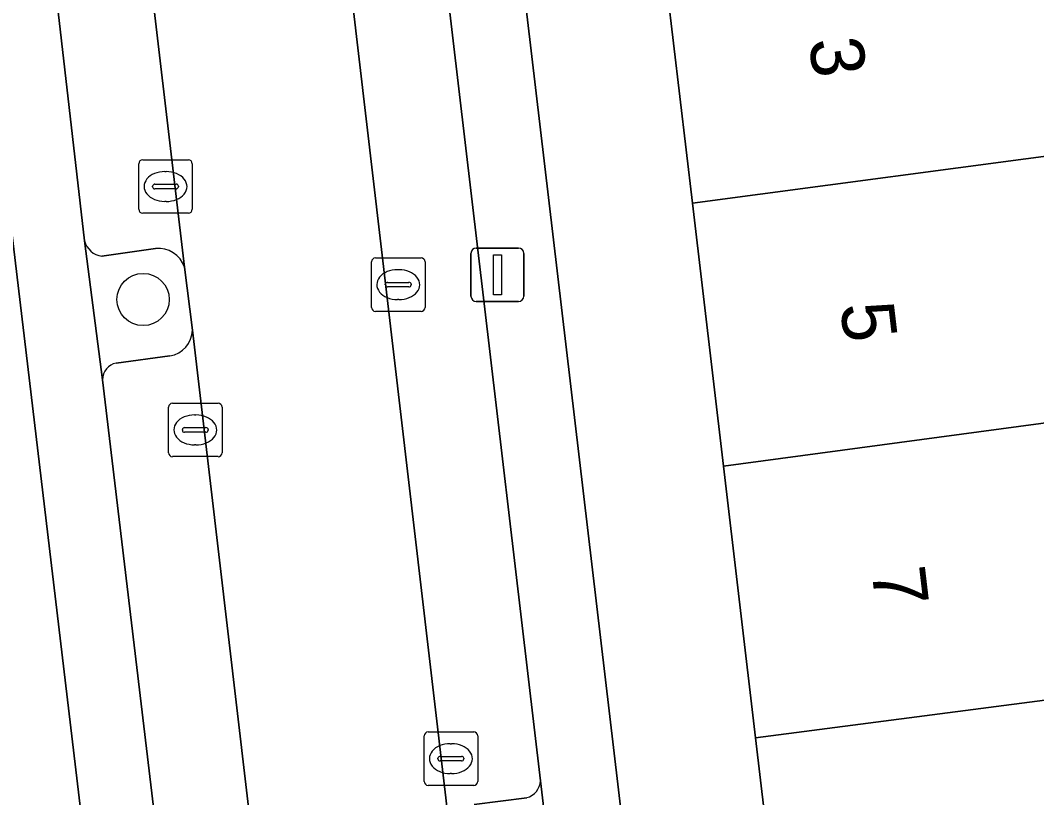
# Model space of a CAD drawing. Extents: x 162250 to 162661, y 380743 to 381606.
# Drawn here: x 162446.47 to 162465.47, y 381087 to 381101.54 of the extents above; entities that cross this region are included whole.
import ezdxf

# ---------------------------------------------------------------- set-up
doc = ezdxf.new("R2010")
doc.units = 0
for name, color, linetype in [('IMGEO_Boom', 7, 'Continuous'), ('IMGEO_Erf', 7, 'Continuous'), ('IMGEO_Groenvoorziening', 7, 'Continuous'), ('IMGEO_Kolk', 7, 'Continuous'), ('IMGEO_Lichtmast', 7, 'Continuous'), ('IMGEO_Pand', 7, 'Continuous'), ('IMGEO_Pand_nummerreeks', 7, 'Continuous'), ('IMGEO_Parkeervlak_open', 7, 'Continuous'), ('IMGEO_Rijbaan_lokaal_open', 7, 'Continuous'), ('IMGEO_Voetpad_open', 7, 'Continuous')]:
    doc.layers.add(name, color=color, linetype=linetype)

msp = doc.modelspace()

# ---------------------------------------------------------------- linework, layer by layer
at = {"layer": 'IMGEO_Boom'}
msp.add_circle((162448.769, 381096.32), 0.489, dxfattribs=at)
at = {"layer": 'IMGEO_Erf'}
for points in [[(162465.473, 381043.58), (162464.907, 381048.38), (162464.312, 381053.418), (162463.71, 381058.519), (162463.144, 381063.31), (162462.543, 381068.404), (162461.968, 381073.281), (162461.397, 381078.111), (162460.795, 381083.216), (162460.216, 381088.123), (162459.616, 381093.204), (162459.036, 381098.119), (162458.446, 381103.113), (162457.866, 381108.03), (162455.21, 381107.834), (162462.62, 381045.107), (162467.864, 381000)], [(162457.834, 381000), (162450.879, 381059.205), (162445.423, 381105.014)]]:
    msp.add_lwpolyline(points, dxfattribs=at)
at = {"layer": 'IMGEO_Groenvoorziening'}
for points in [[(162447.671, 381097.419), (162448.012, 381094.82)], [(162449.002, 381097.274), (162448, 381097.131)], [(162449.689, 381095.749), (162449.542, 381096.926)], [(162448.264, 381095.132), (162449.268, 381095.266)], [(162456.488, 381084.828), (162456.195, 381087.318)], [(162455.94, 381087.003), (162454.957, 381086.876)]]:
    msp.add_lwpolyline(points, dxfattribs=at)
for centre, radius, start, end in [((162448.049, 381097.518), 0.391, 194.7572, 262.8463), ((162449.053, 381096.76), 0.516, 18.7367, 95.6642), ((162449.189, 381095.759), 0.5, 279.0424, 358.8044), ((162448.33, 381094.821), 0.318, 102.0465, 180.0984), ((162455.852, 381087.335), 0.343, 284.8564, 357.1616)]:
    msp.add_arc(centre, radius, start, end, dxfattribs=at)
at = {"layer": 'IMGEO_Kolk'}
for p, q in [((162448.762, 381098.933), (162449.614, 381098.933)), ((162448.687, 381098.007), (162448.687, 381098.859)), ((162449.688, 381098.859), (162449.688, 381098.007)), ((162449.175, 381098.713), (162449.2, 381098.713)), ((162448.946, 381098.427), (162448.946, 381098.439)), ((162449.384, 381098.39), (162448.986, 381098.39)), ((162448.989, 381098.476), (162449.387, 381098.476)), ((162449.43, 381098.439), (162449.43, 381098.427)), ((162449.198, 381098.153), (162449.173, 381098.153)), ((162449.614, 381097.933), (162448.762, 381097.933)), ((162453.112, 381097.098), (162453.964, 381097.098)), ((162453.037, 381096.172), (162453.037, 381097.024)), ((162453.525, 381096.878), (162453.55, 381096.878)), ((162454.038, 381097.024), (162454.038, 381096.172)), ((162453.296, 381096.592), (162453.296, 381096.604)), ((162453.734, 381096.555), (162453.336, 381096.555)), ((162453.339, 381096.641), (162453.737, 381096.641)), ((162453.78, 381096.604), (162453.78, 381096.592)), ((162453.548, 381096.318), (162453.523, 381096.318)), ((162453.964, 381096.098), (162453.112, 381096.098)), ((162449.318, 381094.381), (162450.17, 381094.381)), ((162449.243, 381093.455), (162449.243, 381094.307)), ((162450.244, 381094.307), (162450.244, 381093.455)), ((162449.731, 381094.161), (162449.756, 381094.161)), ((162449.502, 381093.875), (162449.502, 381093.887)), ((162449.94, 381093.838), (162449.542, 381093.838)), ((162449.545, 381093.924), (162449.943, 381093.924)), ((162449.986, 381093.887), (162449.986, 381093.875)), ((162449.754, 381093.601), (162449.729, 381093.601)), ((162450.17, 381093.381), (162449.318, 381093.381)), ((162454.021, 381087.307), (162454.021, 381088.159)), ((162454.096, 381088.233), (162454.948, 381088.233)), ((162455.022, 381088.159), (162455.022, 381087.307)), ((162454.509, 381088.013), (162454.534, 381088.013)), ((162454.28, 381087.727), (162454.28, 381087.739)), ((162454.323, 381087.776), (162454.721, 381087.776)), ((162454.764, 381087.739), (162454.764, 381087.727)), ((162454.718, 381087.69), (162454.32, 381087.69)), ((162454.532, 381087.453), (162454.507, 381087.453)), ((162454.948, 381087.233), (162454.096, 381087.233))]:
    msp.add_line(p, q, dxfattribs=at)
for points in [[(162448.762, 381098.933), (162449.614, 381098.933)], [(162448.687, 381098.007), (162448.687, 381098.859)], [(162449.688, 381098.859), (162449.688, 381098.007)], [(162449.614, 381097.933), (162448.762, 381097.933)], [(162453.112, 381097.098), (162453.964, 381097.098)], [(162453.037, 381096.172), (162453.037, 381097.024)], [(162454.038, 381097.024), (162454.038, 381096.172)], [(162453.964, 381096.098), (162453.112, 381096.098)], [(162449.318, 381094.381), (162450.17, 381094.381)], [(162449.243, 381093.455), (162449.243, 381094.307)], [(162450.244, 381094.307), (162450.244, 381093.455)], [(162450.17, 381093.381), (162449.318, 381093.381)], [(162454.021, 381087.307), (162454.021, 381088.159)], [(162454.096, 381088.233), (162454.948, 381088.233)], [(162455.022, 381088.159), (162455.022, 381087.307)], [(162454.948, 381087.233), (162454.096, 381087.233)]]:
    msp.add_lwpolyline(points, dxfattribs=at)
for centre, radius, start, end in [((162448.764, 381098.857), 0.0765, 91.552, 178.448), ((162448.764, 381098.857), 0.0765, 91.552, 178.448), ((162449.612, 381098.857), 0.0765, 1.552, 88.448), ((162449.612, 381098.857), 0.0765, 1.552, 88.448), ((162448.986, 381098.436), 0.0403, 85.8775, 175.7526), ((162448.983, 381098.426), 0.0366, 178.938, 274.7102), ((162449.387, 381098.433), 0.043, 264.8664, 352.4533), ((162449.391, 381098.438), 0.0386, 1.7309, 96.639), ((162448.764, 381098.009), 0.0765, 181.552, 268.448), ((162448.764, 381098.009), 0.0765, 181.552, 268.448), ((162449.612, 381098.009), 0.0765, 271.552, 358.448), ((162449.612, 381098.009), 0.0765, 271.552, 358.448), ((162453.114, 381097.022), 0.0765, 91.552, 178.448), ((162453.114, 381097.022), 0.0765, 91.552, 178.448), ((162453.962, 381097.022), 0.0765, 1.552, 88.448), ((162453.962, 381097.022), 0.0765, 1.552, 88.448), ((162453.336, 381096.601), 0.0403, 85.8775, 175.7526), ((162453.333, 381096.591), 0.0366, 178.938, 274.7102), ((162453.737, 381096.598), 0.043, 264.8664, 352.4533), ((162453.741, 381096.603), 0.0386, 1.7309, 96.639), ((162453.114, 381096.174), 0.0765, 181.552, 268.448), ((162453.114, 381096.174), 0.0765, 181.552, 268.448), ((162453.962, 381096.174), 0.0765, 271.552, 358.448), ((162453.962, 381096.174), 0.0765, 271.552, 358.448), ((162449.32, 381094.305), 0.0765, 91.552, 178.448), ((162449.32, 381094.305), 0.0765, 91.552, 178.448), ((162450.168, 381094.305), 0.0765, 1.552, 88.448), ((162450.168, 381094.305), 0.0765, 1.552, 88.448), ((162449.542, 381093.884), 0.0403, 85.8775, 175.7526), ((162449.539, 381093.874), 0.0366, 178.938, 274.7102), ((162449.943, 381093.881), 0.043, 264.8664, 352.4533), ((162449.947, 381093.886), 0.0386, 1.7309, 96.639), ((162449.32, 381093.457), 0.0765, 181.552, 268.448), ((162449.32, 381093.457), 0.0765, 181.552, 268.448), ((162450.168, 381093.457), 0.0765, 271.552, 358.448), ((162450.168, 381093.457), 0.0765, 271.552, 358.448), ((162454.098, 381088.157), 0.0765, 91.552, 178.448), ((162454.098, 381088.157), 0.0765, 91.552, 178.448), ((162454.946, 381088.157), 0.0765, 1.552, 88.448), ((162454.946, 381088.157), 0.0765, 1.552, 88.448), ((162454.32, 381087.736), 0.0403, 85.8775, 175.7526), ((162454.317, 381087.726), 0.0366, 178.938, 274.7102), ((162454.721, 381087.733), 0.043, 264.8664, 352.4533), ((162454.725, 381087.738), 0.0386, 1.7309, 96.639), ((162454.098, 381087.309), 0.0765, 181.552, 268.448), ((162454.098, 381087.309), 0.0765, 181.552, 268.448), ((162454.946, 381087.309), 0.0765, 271.552, 358.448), ((162454.946, 381087.309), 0.0765, 271.552, 358.448)]:
    msp.add_arc(centre, radius, start, end, dxfattribs=at)
for centre, major_axis, ratio, start_param, end_param in [((162449.174, 381098.433), (-0.387, 0.002), 0.722429, 4.712389, 7.853982), ((162449.199, 381098.433), (-0.39, 0.002), 0.717154, 1.570796, 4.712389), ((162453.524, 381096.598), (-0.387, 0.002), 0.722429, 4.712389, 7.853982), ((162453.549, 381096.598), (-0.39, 0.002), 0.717154, 1.570796, 4.712389), ((162449.73, 381093.881), (-0.387, 0.002), 0.722429, 4.712389, 7.853982), ((162449.755, 381093.881), (-0.39, 0.002), 0.717154, 1.570796, 4.712389), ((162454.508, 381087.733), (-0.387, 0.002), 0.722429, 4.712389, 7.853982), ((162454.533, 381087.733), (-0.39, 0.002), 0.717154, 1.570796, 4.712389)]:
    msp.add_ellipse(centre, major_axis=major_axis, ratio=ratio, start_param=start_param, end_param=end_param, dxfattribs=at)
at = {"layer": 'IMGEO_Lichtmast'}
for p, q in [((162454.996, 381097.282), (162455.786, 381097.282)), ((162455.786, 381097.282), (162454.996, 381097.282)), ((162454.896, 381096.382), (162454.896, 381097.182)), ((162454.896, 381097.182), (162454.896, 381096.382)), ((162455.886, 381097.182), (162455.886, 381096.382)), ((162455.886, 381096.382), (162455.886, 381097.182)), ((162455.786, 381096.282), (162454.996, 381096.282)), ((162454.996, 381096.282), (162455.786, 381096.282))]:
    msp.add_line(p, q, dxfattribs=at)
msp.add_lwpolyline([(162455.316, 381097.157), (162455.466, 381097.157), (162455.466, 381096.407), (162455.316, 381096.407), (162455.316, 381097.157)], dxfattribs=at)
for centre, start, end in [((162454.996, 381097.182), 90, 180), ((162454.996, 381097.182), 90, 180), ((162455.786, 381097.182), 0, 90), ((162455.786, 381097.182), 360, 90), ((162454.996, 381096.382), 180, 270), ((162454.996, 381096.382), 180, 270), ((162455.786, 381096.382), 270, 0), ((162455.786, 381096.382), 270, 0)]:
    msp.add_arc(centre, 0.1, start, end, dxfattribs=at)
at = {"layer": 'IMGEO_Pand'}
for points in [[(162466.532, 381099.118), (162466.261, 381101.409), (162471.726, 381102.055), (162471.405, 381104.775), (162458.446, 381103.113), (162459.036, 381098.119)], [(162459.616, 381093.204), (162472.545, 381094.942), (162474.848, 381095.215), (162474.591, 381097.388), (162472.288, 381097.116), (162466.845, 381096.472), (162466.532, 381099.118), (162459.036, 381098.119)], [(162460.216, 381088.123), (162467.728, 381089.103), (162467.448, 381091.474), (162472.879, 381092.116), (162472.545, 381094.942), (162459.616, 381093.204)], [(162473.778, 381084.938), (162473.512, 381087.189), (162468.031, 381086.541), (162467.728, 381089.103), (162460.216, 381088.123), (162460.795, 381083.216)]]:
    msp.add_lwpolyline(points, close=True, dxfattribs=at)
at = {"layer": 'IMGEO_Parkeervlak_open'}
for points in [[(162449.542, 381096.926), (162446.81, 381120.142)], [(162445.147, 381119.325), (162447.671, 381097.419)], [(162451.771, 381109.645), (162454.497, 381086.417)], [(162456.195, 381087.318), (162453.62, 381109.192)], [(162448, 381097.131), (162449.002, 381097.274)], [(162452.539, 381071.475), (162449.689, 381095.749)], [(162449.268, 381095.266), (162448.264, 381095.132)], [(162448.012, 381094.82), (162450.737, 381071.94)], [(162454.957, 381086.876), (162455.94, 381087.003)]]:
    msp.add_lwpolyline(points, dxfattribs=at)
for centre, radius, start, end in [((162448.049, 381097.518), 0.391, 194.7572, 262.8463), ((162449.053, 381096.76), 0.516, 18.7367, 95.6642), ((162449.189, 381095.759), 0.5, 279.0424, 358.8044), ((162448.33, 381094.821), 0.318, 102.0465, 180.0984), ((162455.852, 381087.335), 0.343, 284.8564, 357.1616)]:
    msp.add_arc(centre, radius, start, end, dxfattribs=at)
at = {"layer": 'IMGEO_Rijbaan_lokaal_open'}
msp.add_lwpolyline([(162455.466, 381046.471), (162459.14, 381046.922), (162457.625, 381059.774), (162457.488, 381060.958), (162454.647, 381085.239), (162454.497, 381086.417), (162451.771, 381109.645), (162451.613, 381110.94), (162450.271, 381122.166), (162446.621, 381121.794), (162446.81, 381120.142), (162449.542, 381096.926), (162449.689, 381095.749), (162452.539, 381071.475), (162452.689, 381070.28)], close=True, dxfattribs=at)
at = {"layer": 'IMGEO_Voetpad_open'}
for points in [[(162448.012, 381094.82), (162447.671, 381097.419), (162445.147, 381119.325), (162444.787, 381121.617), (162446.621, 381121.794), (162446.181, 381124.863), (162443.007, 381124.274), (162443.348, 381122.437), (162445.298, 381106.063), (162445.423, 381105.014), (162450.879, 381059.205), (162457.834, 381000), (162460.106, 380980.583), (162460.3, 380978.923), (162460.973, 380973.177), (162462.017, 380963.112), (162463.931, 380963.326), (162465.132, 380963.42), (162465.07, 380964.466), (162464.578, 380964.604), (162463.577, 380964.503)], [(162452.123, 381121.691), (162453.319, 381111.75), (162453.62, 381109.192), (162456.195, 381087.318), (162456.488, 381084.828), (162459.19, 381061.88), (162459.504, 381059.297), (162460.897, 381047.359)], [(162462.351, 381035.014), (162465.026, 381012.162), (162465.322, 381009.581), (162467.991, 380986.747), (162468.323, 380984.109), (162470.398, 380966.255), (162470.699, 380963.849), (162471.572, 380963.846), (162471.135, 380971.612), (162469.897, 380982.357), (162469.785, 380983.331), (162467.864, 381000), (162462.62, 381045.107), (162455.21, 381107.834)], [(162453.668, 381046.538), (162450.994, 381069.409), (162450.737, 381071.94), (162448.012, 381094.82)]]:
    msp.add_lwpolyline(points, dxfattribs=at)

# ---------------------------------------------------------------- texts
at = {"layer": 'IMGEO_Pand_nummerreeks'}
for s, p in [('3', (162461.213, 381101.172)), ('5', (162461.797, 381096.221)), ('7', (162462.381, 381091.27))]:
    msp.add_text(s, height=1, rotation=276.7316, dxfattribs=at).set_placement(p)

doc.saveas('drawing.dxf')
